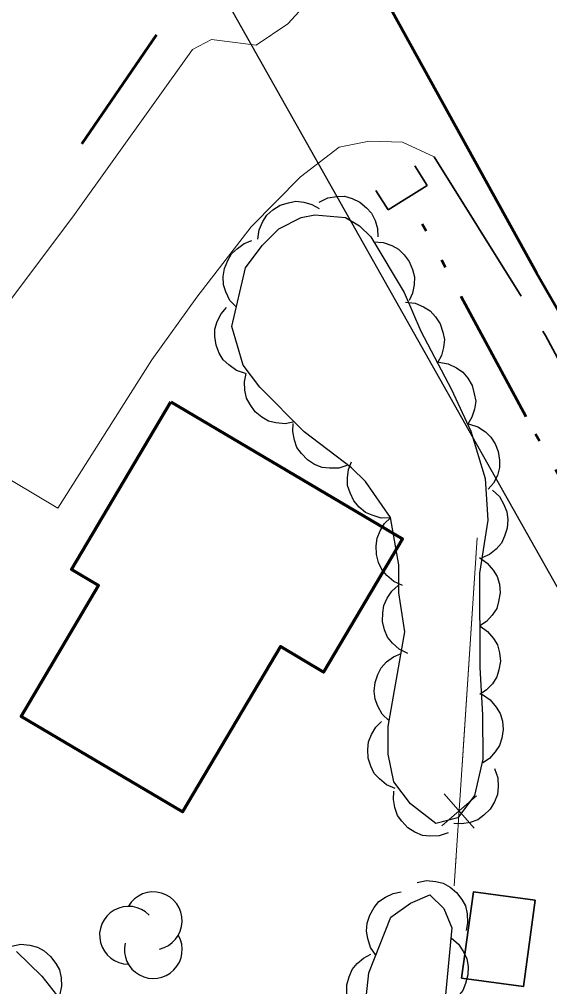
# Model space of a CAD drawing. Extents: x 386081 to 389416, y 5130568 to 5134082.
# Drawn here: x 387156.32 to 387179.55, y 5133611.5 to 5133653.89 of the extents above; entities that cross this region are included whole.
import ezdxf

# ---------------------------------------------------------------- set-up
doc = ezdxf.new("R2010")
doc.units = 0
doc.header["$LTSCALE"] = 1.2
for name, pattern in [('DASH_DOUBLE_DOT', [9.2, 5, -1.2, 0.3, -1.2, 0.3, -1.2]), ('DOT_DASHED', [7.7, 5, -1.2, 0.3, -1.2]), ('LONG_DASHED', [7.5, 6, -1.5])]:
    doc.linetypes.add(name, pattern=pattern)
for name, color, linetype, lineweight in [('19', 7, 'Continuous', 13), ('21', 7, 'LONG_DASHED', 35), ('26', 7, 'Continuous', 35), ('31', 7, 'Continuous', 70), ('36', 7, 'Continuous', 13), ('37', 7, 'Continuous', 13), ('4', 7, 'DASH_DOUBLE_DOT', 53), ('44', 7, 'Continuous', 25)]:
    doc.layers.add(name, color=color, linetype=linetype, lineweight=lineweight)

msp = doc.modelspace()

# ---------------------------------------------------------------- linework, layer by layer
at = {"layer": '19'}
msp.add_lwpolyline([(387169.7, 5133656.24), (387169.08, 5133654.79), (387168.08, 5133653.7), (387166.7, 5133652.76), (387164.74, 5133653.01), (387163.9, 5133652.58), (387158.74, 5133645.34), (387155.73, 5133641.32), (387152.19, 5133635.94), (387158.01, 5133632.47), (387162.13, 5133638.97), (387164.09, 5133641.72), (387166.48, 5133644.8), (387168.63, 5133646.99), (387170.33, 5133648.3), (387171.65, 5133648.55), (387173.1, 5133648.51), (387174.49, 5133647.87)], dxfattribs=at)
at = {"layer": '21', "linetype": 'Continuous', "lineweight": 53}
msp.add_lwpolyline([(387131.22, 5133802.02), (387131.52, 5133798.36), (387131.5, 5133793.8), (387131.28, 5133789.01), (387130.88, 5133771.92), (387131.55, 5133759.67), (387132.75, 5133748.65), (387135.25, 5133736.57), (387138.23, 5133724.28), (387140.77, 5133716.26), (387144.24, 5133707.05), (387148.06, 5133698.54), (387153.27, 5133688.34), (387161.41, 5133673.91), (387169.34, 5133660.26), (387178.98, 5133642.78), (387188.43, 5133626.38), (387202.89, 5133600.94)], dxfattribs=at)
at = {"layer": '21'}
msp.add_lwpolyline([(387174.49, 5133647.87), (387179.37, 5133640.04), (387184.02, 5133631.33), (387185.53, 5133628.21)], dxfattribs=at)
at = {"layer": '26'}
for p, q in [((387174.18, 5133646.62), (387173.65, 5133647.47)), ((387174.18, 5133646.62), (387172.47, 5133645.55)), ((387172.47, 5133645.55), (387171.94, 5133646.39))]:
    msp.add_line(p, q, dxfattribs=at)
at = {"layer": '31'}
msp.add_lwpolyline([(387162.96, 5133637.13), (387173.1, 5133631.13), (387169.64, 5133625.29), (387167.76, 5133626.41), (387163.47, 5133619.16), (387156.4, 5133623.34), (387159.79, 5133629.08), (387158.6, 5133629.78)], close=True, dxfattribs=at)
at = {"layer": '31', "lineweight": 35}
msp.add_lwpolyline([(387178.92, 5133615.29), (387178.4, 5133611.51), (387175.69, 5133611.88), (387176.21, 5133615.66)], close=True, dxfattribs=at)
at = {"layer": '36', "lineweight": 25}
msp.add_lwpolyline([(386956.44, 5133696.98), (387053.39, 5133680.44), (387109.3, 5133679.9), (387161.69, 5133661.29), (387192.26, 5133607.05), (387209.76, 5133575.51), (387236.89, 5133535.3), (387279.65, 5133504.07), (387318.52, 5133489.13), (387358.72, 5133484.99)], dxfattribs=at)
at = {"layer": '37', "lineweight": 25}
for p, q in [((387159.04, 5133648.46), (387162.32, 5133653.23)), ((387159.08, 5133648.43), (387162.36, 5133653.2))]:
    msp.add_line(p, q, dxfattribs=at)
at = {"layer": '37'}
for p, q in [((387176.37, 5133631.18), (387175.37, 5133615.92)), ((387176.37, 5133631.18), (387175.72, 5133621.2)), ((387174.83, 5133618.55), (387176.34, 5133619.87)), ((387174.93, 5133619.96), (387176.25, 5133618.45)), ((387175.45, 5133617.21), (387175.37, 5133615.92))]:
    msp.add_line(p, q, dxfattribs=at)
at = {"layer": '4'}
msp.add_lwpolyline([(387182.72, 5133628.9), (387178.52, 5133636.47), (387173.34, 5133646.09)], dxfattribs=at)
at = {"layer": '44'}
for points in [[(387169.45, 5133645.89), (387169.83, 5133646.07), (387170.23, 5133646.13), (387170.56, 5133646.14), (387170.9, 5133646.04), (387171.23, 5133645.88), (387171.53, 5133645.64), (387171.75, 5133645.4), (387171.91, 5133645.08), (387172.01, 5133644.73), (387172.03, 5133644.37)], [(387166.77, 5133644.26), (387166.82, 5133644.67), (387166.99, 5133645.04), (387167.16, 5133645.32), (387167.43, 5133645.55), (387167.74, 5133645.75), (387168.11, 5133645.86), (387168.43, 5133645.93), (387168.78, 5133645.89), (387169.13, 5133645.78), (387169.45, 5133645.61)], [(387165.83, 5133641.28), (387165.54, 5133641.58), (387165.37, 5133641.95), (387165.26, 5133642.26), (387165.25, 5133642.62), (387165.31, 5133642.98), (387165.45, 5133643.33), (387165.61, 5133643.62), (387165.87, 5133643.86), (387166.17, 5133644.07), (387166.51, 5133644.2)], [(387171.84, 5133644.14), (387172.26, 5133644.12), (387172.64, 5133643.98), (387172.93, 5133643.83), (387173.18, 5133643.58), (387173.4, 5133643.28), (387173.54, 5133642.93), (387173.63, 5133642.61), (387173.61, 5133642.26), (387173.54, 5133641.9), (387173.39, 5133641.57)], [(387173.24, 5133641.5), (387173.66, 5133641.46), (387174.03, 5133641.29), (387174.32, 5133641.12), (387174.55, 5133640.86), (387174.75, 5133640.55), (387174.87, 5133640.19), (387174.94, 5133639.87), (387174.9, 5133639.52), (387174.81, 5133639.16), (387174.64, 5133638.84)], [(387166.22, 5133638.38), (387165.83, 5133638.51), (387165.49, 5133638.75), (387165.25, 5133638.97), (387165.07, 5133639.27), (387164.94, 5133639.62), (387164.89, 5133640), (387164.89, 5133640.32), (387164.99, 5133640.66), (387165.16, 5133640.99), (387165.39, 5133641.27)], [(387174.69, 5133638.87), (387175.1, 5133638.8), (387175.47, 5133638.63), (387175.74, 5133638.44), (387175.97, 5133638.17), (387176.15, 5133637.85), (387176.25, 5133637.48), (387176.31, 5133637.16), (387176.26, 5133636.81), (387176.14, 5133636.46), (387175.96, 5133636.15)], [(387168.37, 5133636.25), (387167.96, 5133636.17), (387167.56, 5133636.21), (387167.24, 5133636.29), (387166.94, 5133636.46), (387166.65, 5133636.7), (387166.43, 5133637.01), (387166.27, 5133637.3), (387166.2, 5133637.64), (387166.19, 5133638.01), (387166.25, 5133638.37)], [(387170.71, 5133634.36), (387170.31, 5133634.23), (387169.9, 5133634.22), (387169.58, 5133634.25), (387169.25, 5133634.39), (387168.94, 5133634.59), (387168.68, 5133634.87), (387168.48, 5133635.13), (387168.37, 5133635.46), (387168.3, 5133635.83), (387168.32, 5133636.18)], [(387176, 5133636.17), (387176.4, 5133636.04), (387176.74, 5133635.82), (387176.98, 5133635.59), (387177.17, 5133635.29), (387177.3, 5133634.95), (387177.35, 5133634.57), (387177.36, 5133634.25), (387177.26, 5133633.91), (387177.09, 5133633.57), (387176.86, 5133633.3)], [(387172.59, 5133632.05), (387172.17, 5133632.04), (387171.78, 5133632.16), (387171.48, 5133632.29), (387171.21, 5133632.52), (387170.97, 5133632.8), (387170.81, 5133633.15), (387170.7, 5133633.46), (387170.69, 5133633.81), (387170.74, 5133634.17), (387170.87, 5133634.51)], [(387177.04, 5133633.26), (387177.35, 5133632.98), (387177.55, 5133632.63), (387177.68, 5133632.32), (387177.72, 5133631.97), (387177.69, 5133631.6), (387177.57, 5133631.24), (387177.44, 5133630.94), (387177.2, 5133630.68), (387176.91, 5133630.45), (387176.58, 5133630.3)], [(387173.11, 5133629.09), (387172.73, 5133629.26), (387172.42, 5133629.53), (387172.2, 5133629.78), (387172.05, 5133630.09), (387171.96, 5133630.45), (387171.95, 5133630.83), (387171.99, 5133631.16), (387172.12, 5133631.48), (387172.32, 5133631.8), (387172.58, 5133632.05)], [(387176.48, 5133630.31), (387176.82, 5133630.07), (387177.08, 5133629.76), (387177.25, 5133629.48), (387177.35, 5133629.14), (387177.38, 5133628.77), (387177.31, 5133628.39), (387177.23, 5133628.08), (387177.03, 5133627.78), (387176.78, 5133627.51), (387176.49, 5133627.31)], [(387173.34, 5133626.11), (387172.96, 5133626.29), (387172.66, 5133626.56), (387172.45, 5133626.82), (387172.31, 5133627.14), (387172.23, 5133627.5), (387172.24, 5133627.88), (387172.28, 5133628.21), (387172.43, 5133628.53), (387172.64, 5133628.83), (387172.91, 5133629.08)], [(387176.49, 5133627.31), (387176.83, 5133627.07), (387177.09, 5133626.76), (387177.26, 5133626.48), (387177.35, 5133626.14), (387177.39, 5133625.77), (387177.32, 5133625.39), (387177.24, 5133625.08), (387177.04, 5133624.78), (387176.79, 5133624.51), (387176.49, 5133624.31)], [(387172.52, 5133623.16), (387172.22, 5133623.45), (387172.02, 5133623.8), (387171.9, 5133624.11), (387171.87, 5133624.46), (387171.9, 5133624.83), (387172.03, 5133625.19), (387172.17, 5133625.48), (387172.41, 5133625.74), (387172.71, 5133625.96), (387173.04, 5133626.11)], [(387176.61, 5133624.31), (387176.95, 5133624.08), (387177.21, 5133623.76), (387177.38, 5133623.48), (387177.48, 5133623.14), (387177.51, 5133622.77), (387177.45, 5133622.4), (387177.36, 5133622.08), (387177.17, 5133621.79), (387176.92, 5133621.51), (387176.62, 5133621.31)], [(387172.79, 5133620.19), (387172.4, 5133620.35), (387172.09, 5133620.61), (387171.86, 5133620.85), (387171.71, 5133621.17), (387171.6, 5133621.52), (387171.59, 5133621.9), (387171.61, 5133622.23), (387171.74, 5133622.55), (387171.94, 5133622.87), (387172.19, 5133623.13)], [(387177.14, 5133621.06), (387177.28, 5133620.66), (387177.29, 5133620.26), (387177.26, 5133619.93), (387177.13, 5133619.6), (387176.94, 5133619.29), (387176.66, 5133619.02), (387176.4, 5133618.82), (387176.07, 5133618.7), (387175.71, 5133618.64), (387175.35, 5133618.65)], [(387175.11, 5133618.24), (387174.71, 5133618.11), (387174.3, 5133618.1), (387173.98, 5133618.13), (387173.65, 5133618.27), (387173.34, 5133618.47), (387173.08, 5133618.75), (387172.89, 5133619.01), (387172.77, 5133619.35), (387172.71, 5133619.71), (387172.73, 5133620.07)], [(387173.75, 5133616.07), (387174.16, 5133616.16), (387174.56, 5133616.12), (387174.88, 5133616.04), (387175.19, 5133615.87), (387175.47, 5133615.63), (387175.7, 5133615.32), (387175.86, 5133615.04), (387175.93, 5133614.7), (387175.95, 5133614.32), (387175.89, 5133613.97)], [(387171.93, 5133612.88), (387171.7, 5133613.22), (387171.58, 5133613.61), (387171.52, 5133613.94), (387171.56, 5133614.28), (387171.67, 5133614.64), (387171.87, 5133614.97), (387172.07, 5133615.23), (387172.36, 5133615.43), (387172.69, 5133615.59), (387173.04, 5133615.66)], [(387175.23, 5133613.64), (387175.55, 5133613.37), (387175.77, 5133613.03), (387175.92, 5133612.73), (387175.98, 5133612.39), (387175.97, 5133612.02), (387175.87, 5133611.65), (387175.75, 5133611.34), (387175.53, 5133611.07), (387175.26, 5133610.82), (387174.94, 5133610.65)], [(387155.97, 5133613.28), (387156.38, 5133613.36), (387156.78, 5133613.32), (387157.11, 5133613.24), (387157.41, 5133613.07), (387157.69, 5133612.83), (387157.92, 5133612.52), (387158.08, 5133612.24), (387158.15, 5133611.89), (387158.17, 5133611.52), (387158.1, 5133611.17)], [(387171.39, 5133609.95), (387171.08, 5133610.22), (387170.86, 5133610.56), (387170.71, 5133610.86), (387170.66, 5133611.21), (387170.67, 5133611.58), (387170.77, 5133611.94), (387170.9, 5133612.25), (387171.12, 5133612.52), (387171.4, 5133612.76), (387171.72, 5133612.93)]]:
    msp.add_lwpolyline(points, dxfattribs=at)
at = {"layer": '44', "linetype": 'DOT_DASHED'}
msp.add_lwpolyline([(387169.27, 5133645.33), (387170.61, 5133645.21), (387171.22, 5133644.85), (387171.71, 5133644.36), (387173.17, 5133641.93), (387173.91, 5133640.23), (387175.25, 5133637.67), (387176.1, 5133635.85), (387176.72, 5133633.78), (387176.84, 5133631.95), (387176.48, 5133629.63), (387176.49, 5133625.49), (387176.61, 5133623.42), (387176.62, 5133621.47), (387176.26, 5133619.88), (387175.53, 5133618.9), (387174.56, 5133618.66), (387173.46, 5133619.51), (387172.73, 5133620.48), (387172.48, 5133621.7), (387172.48, 5133622.91), (387173.2, 5133627.06), (387172.95, 5133628.77), (387172.95, 5133629.99), (387172.58, 5133632.06), (387171.48, 5133633.64), (387170.87, 5133634.24), (387168.8, 5133635.82), (387166.85, 5133637.77), (387166.12, 5133638.74), (387165.63, 5133640.44), (387166.23, 5133643), (387166.96, 5133643.98), (387167.69, 5133644.72), (387168.66, 5133645.21)], close=True, dxfattribs=at)
for points in [[(387171.51, 5133611.01), (387171.63, 5133612.11), (387172.6, 5133614.55), (387173.45, 5133615.17), (387174.3, 5133615.53), (387174.91, 5133614.93), (387175.27, 5133614.08), (387174.8, 5133609.2)], [(387156.2, 5133613.05), (387157.3, 5133611.96), (387158.27, 5133610.74)]]:
    msp.add_lwpolyline(points, dxfattribs=at)
at = {"layer": '44'}
for centre, start, end in [((387162.189, 5133614.392), 282.2692, 149.7263), ((387161.1, 5133613.759), 44.1154, 269.804), ((387162.189, 5133613.126), 166.9369, 29.6212)]:
    msp.add_arc(centre, 1.266, start, end, dxfattribs=at)

doc.saveas('drawing.dxf')
